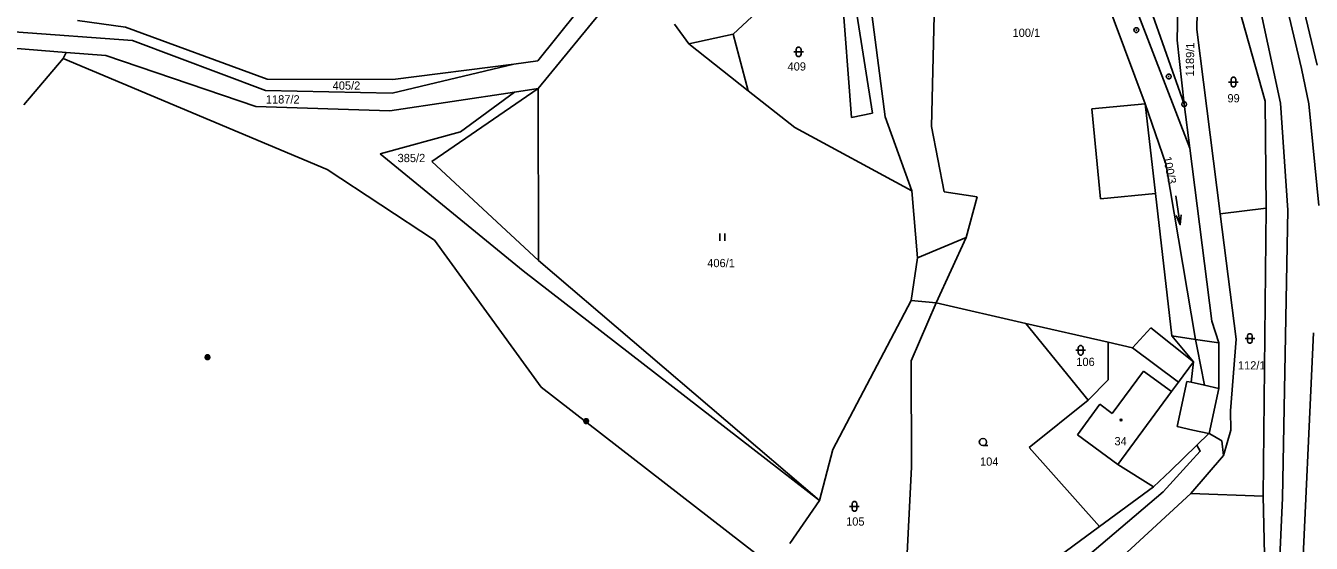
# Model space of a CAD drawing. Extents: x -694465 to -690527, y -983694 to -978978.
# Drawn here: x -692006.8 to -691742, y -981397.2 to -981290.7 of the extents above; entities that cross this region are included whole.
import ezdxf

# ---------------------------------------------------------------- set-up
doc = ezdxf.new("R2010")
doc.units = 0
for name, color, linetype in [('Vrstva 1', 7, 'Continuous'), ('Vrstva 18', 7, 'Continuous'), ('Vrstva 19', 7, 'Continuous'), ('Vrstva 24', 7, 'Continuous'), ('Vrstva 25', 7, 'Continuous'), ('Vrstva 26', 7, 'Continuous')]:
    doc.layers.add(name, color=color, linetype=linetype)

msp = doc.modelspace()

# ---------------------------------------------------------------- linework, layer by layer
at = {"layer": 'Vrstva 1'}
for p, q in [((-691776.25, -981306.75), (-691787.255, -981307.774)), ((-691787.255, -981307.774), (-691785.436, -981326.321)), ((-691785.436, -981326.321), (-691774.114, -981325.242))]:
    msp.add_line(p, q, dxfattribs=at)
for points in [[(-691785.16, -981228.61), (-691785.525, -981267.874), (-691767.061, -981315.908)], [(-691761.83, -981243.9), (-691748.36, -981306.64)], [(-691744.02, -981299.49), (-691757.35, -981243.26)], [(-691740.82, -981298.81), (-691752.16, -981251.44)], [(-691765.61, -981291.42), (-691765, -981258.38)], [(-691765, -981258.38), (-691751.54, -981306.19)], [(-691768.22, -981306.84), (-691782.77, -981265.6)], [(-691769.07, -981264.28), (-691769.67, -981293.61)], [(-691790.96, -981267.34), (-691776.25, -981306.75)], [(-691848.65, -981280.71), (-691861.13, -981292.42)], [(-691820.29, -981311.4), (-691819.5, -981279.84)], [(-691889.06, -981282.49), (-691901.32, -981297.91)], [(-691836.75, -981309.58), (-691838.7, -981283.39)], [(-691901.27, -981303.62), (-691886.54, -981285.61)], [(-691986.31, -981290.97), (-691996.173, -981289.613)], [(-691835.61, -981288.32), (-691832.41, -981308.69)], [(-691832.56, -981288.28), (-691829.83, -981309.41)], [(-692009.21, -981291.89), (-691984.81, -981293.73)], [(-691957.09, -981301.66), (-691986.31, -981290.97)], [(-691873.23, -981290.36), (-691870.23, -981294.4)], [(-691861.13, -981292.42), (-691870.23, -981294.4)], [(-691861.13, -981292.42), (-691858.01, -981304.069)], [(-691760.8, -981329.42), (-691765.61, -981291.42)], [(-691984.81, -981293.73), (-691957.44, -981303.97)], [(-691870.23, -981294.4), (-691858.01, -981304.069)], [(-691769.67, -981293.61), (-691768.22, -981306.84)], [(-692009.52, -981295.28), (-691998.477, -981296.148)], [(-692007.21, -981306.97), (-691999.11, -981297.43)], [(-691999.11, -981297.43), (-691998.477, -981296.148)], [(-691999.11, -981297.43), (-691944.73, -981320.3)], [(-691998.477, -981296.148), (-691990.3, -981296.79)], [(-691990.3, -981296.79), (-691959.45, -981307.31)], [(-691901.32, -981297.91), (-691906.27, -981298.55)], [(-691931.37, -981304.56), (-691906.27, -981298.55)], [(-691906.27, -981298.55), (-691931.23, -981301.77)], [(-691742.51, -981306.77), (-691744.02, -981299.49)], [(-691931.23, -981301.77), (-691957.09, -981301.66)], [(-691957.44, -981303.97), (-691931.37, -981304.56)], [(-691931.82, -981308.22), (-691906.15, -981304.35)], [(-691923.21, -981318.65), (-691901.27, -981303.62)], [(-691917.31, -981312.5), (-691906.15, -981304.35)], [(-691906.15, -981304.35), (-691901.27, -981303.62)], [(-691901.22, -981339.04), (-691901.27, -981303.62)], [(-691858.01, -981304.069), (-691848.43, -981311.65)], [(-691959.45, -981307.31), (-691931.82, -981308.22)], [(-691776.25, -981306.75), (-691771.994, -981319.137), (-691765.867, -981355.274)], [(-691776.25, -981306.75), (-691774.114, -981325.242)], [(-691768.22, -981306.84), (-691767.061, -981315.908)], [(-691751.54, -981306.19), (-691751.3, -981328.22)], [(-691748.36, -981306.64), (-691746.84, -981328.62)], [(-691740.463, -981327.666), (-691742.51, -981306.77)], [(-691832.41, -981308.69), (-691836.75, -981309.58)], [(-691829.83, -981309.41), (-691824.32, -981324.69)], [(-691933.85, -981317.05), (-691917.31, -981312.5)], [(-691848.43, -981311.65), (-691824.32, -981324.69)], [(-691817.67, -981324.9), (-691820.29, -981311.4)], [(-691767.061, -981315.908), (-691762.51, -981351.53)], [(-691904.38, -981341.12), (-691933.85, -981317.05)], [(-691901.22, -981339.04), (-691923.21, -981318.65)], [(-691944.73, -981320.3), (-691922.6, -981334.84)], [(-691824.32, -981324.69), (-691823.16, -981338.45)], [(-691810.85, -981325.92), (-691817.67, -981324.9)], [(-691813.15, -981334.3), (-691810.85, -981325.92)], [(-691774.114, -981325.242), (-691770.73, -981354.55)], [(-691760.8, -981329.42), (-691751.3, -981328.22)], [(-691757.54, -981355.19), (-691760.8, -981329.42)], [(-691751.3, -981328.22), (-691751.97, -981387.5)], [(-691746.84, -981328.62), (-691747.99, -981387.86)], [(-691922.6, -981334.84), (-691900.63, -981365.11)], [(-691823.16, -981338.45), (-691813.15, -981334.3)], [(-691813.15, -981334.3), (-691819.27, -981347.72)], [(-691843.31, -981388.41), (-691901.22, -981339.04)], [(-691824.45, -981347.24), (-691823.16, -981338.45)], [(-691843.31, -981388.41), (-691904.38, -981341.12)], [(-691824.45, -981347.24), (-691840.58, -981377.9)], [(-691824.46, -981359.69), (-691819.27, -981347.72)], [(-691819.27, -981347.72), (-691824.45, -981347.24)], [(-691800.81, -981351.95), (-691819.27, -981347.72)], [(-691783.84, -981355.84), (-691800.81, -981351.95)], [(-691800.81, -981351.95), (-691788.01, -981367.75)], [(-691778.828, -981356.991), (-691775.111, -981352.839)], [(-691766.27, -981359.85), (-691775.111, -981352.839)], [(-691762.51, -981351.53), (-691761.06, -981355.99)], [(-691783.85, -981363.56), (-691783.84, -981355.84)], [(-691778.83, -981356.99), (-691783.84, -981355.84)], [(-691770.73, -981354.55), (-691766.27, -981359.85)], [(-691765.867, -981355.274), (-691770.73, -981354.55)], [(-691761.06, -981355.99), (-691765.867, -981355.274)], [(-691765.867, -981355.274), (-691765.574, -981357.004), (-691764.039, -981364.68)], [(-691761.06, -981355.99), (-691761.05, -981365.33)], [(-691758.65, -981369.95), (-691757.54, -981355.19)], [(-691744.14, -981408.83), (-691741.58, -981353.92)], [(-691778.828, -981356.991), (-691778.83, -981356.99)], [(-691769.39, -981364.03), (-691778.828, -981356.991)], [(-691824.37, -981381.54), (-691824.46, -981359.69)], [(-691766.27, -981359.85), (-691769.39, -981364.03)], [(-691766.8, -981364.08), (-691766.27, -981359.85)], [(-691788.01, -981367.75), (-691783.85, -981363.56)], [(-691776.62, -981361.76), (-691783.04, -981370.49)], [(-691770.85, -981365.99), (-691776.62, -981361.76)], [(-691769.39, -981364.03), (-691770.85, -981365.99)], [(-691767.67, -981363.89), (-691769.69, -981373.21)], [(-691766.8, -981364.08), (-691767.67, -981363.89)], [(-691764.039, -981364.68), (-691766.8, -981364.08)], [(-691900.63, -981365.11), (-691849.91, -981404.43)], [(-691770.85, -981365.99), (-691781.9, -981381.02)], [(-691761.05, -981365.33), (-691764.039, -981364.68)], [(-691761.05, -981365.33), (-691763.057, -981374.624)], [(-691788.01, -981367.75), (-691800.14, -981377.49)], [(-691785.6, -981368.61), (-691790.22, -981374.91)], [(-691783.04, -981370.49), (-691785.6, -981368.61)], [(-691760.109, -981379.14), (-691758.629, -981373.924), (-691758.65, -981369.95)], [(-691766.41, -981373.92), (-691769.69, -981373.21)], [(-691763.122, -981374.627), (-691766.41, -981373.92)], [(-691765.605, -981377.042), (-691763.122, -981374.627)], [(-691763.06, -981374.64), (-691763.122, -981374.627)], [(-691763.057, -981374.624), (-691763.06, -981374.64)], [(-691761.958, -981375.272), (-691763.057, -981374.624)], [(-691790.22, -981374.91), (-691781.9, -981381.02)], [(-691771.02, -981382.31), (-691765.605, -981377.042)], [(-691767.048, -981380.601), (-691764.912, -981378.288), (-691765.605, -981377.042)], [(-691760.109, -981379.14), (-691760.461, -981376.154), (-691761.958, -981375.272)], [(-691840.58, -981377.9), (-691843.31, -981388.41)], [(-691800.14, -981377.49), (-691785.64, -981393.78)], [(-691766.86, -981386.95), (-691760.109, -981379.14)], [(-691826.081, -981415.657), (-691824.37, -981381.54)], [(-691781.9, -981381.02), (-691774.53, -981385.6)], [(-691774.53, -981385.6), (-691771.02, -981382.31)], [(-691767.048, -981380.601), (-691769.77, -981383.63)], [(-691769.77, -981383.63), (-691772.54, -981386.67)], [(-691772.54, -981386.67), (-691794.11, -981404.98)], [(-691787.92, -981406.39), (-691766.86, -981386.95)], [(-691774.53, -981385.6), (-691785.64, -981393.78)], [(-691766.86, -981386.95), (-691751.97, -981387.5)], [(-691751.97, -981387.5), (-691751.37, -981411.65)], [(-691747.99, -981387.86), (-691749.01, -981410.73)], [(-691849.42, -981397.25), (-691843.31, -981388.41)], [(-691785.64, -981393.78), (-691796.61, -981401.86)]]:
    msp.add_lwpolyline(points, dxfattribs=at)
at = {"layer": 'Vrstva 24'}
for points in [[(-691777.916, -981291.084), (-691777.666, -981291.266), (-691777.57, -981291.56), (-691777.666, -981291.854), (-691777.916, -981292.036), (-691778.224, -981292.036), (-691778.474, -981291.854), (-691778.57, -981291.56), (-691778.474, -981291.266), (-691778.224, -981291.084)], [(-691771.246, -981300.654), (-691770.996, -981300.836), (-691770.9, -981301.13), (-691770.996, -981301.424), (-691771.246, -981301.606), (-691771.554, -981301.606), (-691771.804, -981301.424), (-691771.9, -981301.13), (-691771.804, -981300.836), (-691771.554, -981300.654)], [(-691768.066, -981306.364), (-691767.816, -981306.546), (-691767.72, -981306.84), (-691767.816, -981307.134), (-691768.066, -981307.316), (-691768.374, -981307.316), (-691768.624, -981307.134), (-691768.72, -981306.84), (-691768.624, -981306.546), (-691768.374, -981306.364)]]:
    msp.add_lwpolyline(points, close=True, dxfattribs=at)
for points in [[(-691778.189, -981291.56), (-691777.95, -981291.56)], [(-691771.519, -981301.13), (-691771.28, -981301.13)], [(-691768.339, -981306.84), (-691768.1, -981306.84)]]:
    msp.add_lwpolyline(points, dxfattribs=at)
at = {"layer": 'Vrstva 25'}
for points in [[(-691848.13, -981295.55), (-691848.035, -981295.256), (-691847.785, -981295.074), (-691847.475, -981295.074), (-691847.225, -981295.256), (-691847.13, -981295.55), (-691847.13, -981296.55), (-691847.225, -981296.844), (-691847.475, -981297.026), (-691847.785, -981297.026), (-691848.035, -981296.844), (-691848.13, -981296.55)], [(-691758.57, -981301.76), (-691758.475, -981301.466), (-691758.225, -981301.284), (-691757.915, -981301.284), (-691757.665, -981301.466), (-691757.57, -981301.76), (-691757.57, -981302.76), (-691757.665, -981303.054), (-691757.915, -981303.236), (-691758.225, -981303.236), (-691758.475, -981303.054), (-691758.57, -981302.76)], [(-691755.18, -981354.55), (-691755.085, -981354.256), (-691754.835, -981354.074), (-691754.525, -981354.074), (-691754.275, -981354.256), (-691754.18, -981354.55), (-691754.18, -981355.55), (-691754.275, -981355.844), (-691754.525, -981356.026), (-691754.835, -981356.026), (-691755.085, -981355.844), (-691755.18, -981355.55)], [(-691790.04, -981356.99), (-691789.945, -981356.696), (-691789.695, -981356.514), (-691789.385, -981356.514), (-691789.135, -981356.696), (-691789.04, -981356.99), (-691789.04, -981357.99), (-691789.135, -981358.284), (-691789.385, -981358.466), (-691789.695, -981358.466), (-691789.945, -981358.284), (-691790.04, -981357.99)], [(-691781.133, -981371.708), (-691781.045, -981371.86), (-691781.133, -981372.012), (-691781.307, -981372.012), (-691781.395, -981371.86), (-691781.307, -981371.708)], [(-691836.63, -981389.13), (-691836.535, -981388.836), (-691836.285, -981388.654), (-691835.975, -981388.654), (-691835.725, -981388.836), (-691835.63, -981389.13), (-691835.63, -981390.13), (-691835.725, -981390.424), (-691835.975, -981390.606), (-691836.285, -981390.606), (-691836.535, -981390.424), (-691836.63, -981390.13)]]:
    msp.add_lwpolyline(points, close=True, dxfattribs=at)
for points in [[(-691848.63, -981296.05), (-691846.63, -981296.05)], [(-691759.07, -981302.26), (-691757.07, -981302.26)], [(-691769.94, -981325.714), (-691769.04, -981331.646)], [(-691768.846, -981329.594), (-691769.04, -981331.646), (-691769.834, -981329.744)], [(-691863.84, -981333.48), (-691863.84, -981334.98)], [(-691862.84, -981334.98), (-691862.84, -981333.48)], [(-691755.68, -981355.05), (-691753.68, -981355.05)], [(-691790.54, -981357.49), (-691788.54, -981357.49)], [(-691809.68, -981377.13), (-691810.055, -981377.029), (-691810.329, -981376.755), (-691810.43, -981376.38), (-691810.329, -981376.005), (-691810.055, -981375.731), (-691809.68, -981375.63), (-691809.305, -981375.731), (-691809.031, -981376.005), (-691808.93, -981376.38), (-691809.031, -981376.755), (-691809.305, -981377.029), (-691809.68, -981377.13), (-691808.68, -981377.131)], [(-691837.13, -981389.63), (-691835.13, -981389.63)]]:
    msp.add_lwpolyline(points, dxfattribs=at)
at = {"layer": 'Vrstva 26'}
for points in [[(-691969.545, -981358.454), (-691969.235, -981358.454), (-691968.985, -981358.636), (-691968.89, -981358.93), (-691968.985, -981359.224), (-691969.235, -981359.406), (-691969.545, -981359.406), (-691969.795, -981359.224), (-691969.89, -981358.93), (-691969.795, -981358.636), (-691969.545, -981358.454), (-691969.51, -981358.49), (-691969.27, -981358.49), (-691969.11, -981358.57), (-691969.67, -981358.57), (-691969.75, -981358.65), (-691969.03, -981358.65), (-691969.03, -981358.73), (-691969.75, -981358.73), (-691969.792, -981358.81), (-691968.99, -981358.811), (-691968.95, -981358.89), (-691969.83, -981358.89), (-691969.83, -981358.97), (-691968.95, -981358.97), (-691968.981, -981359.049), (-691969.795, -981359.049), (-691969.789, -981359.13), (-691968.981, -981359.13), (-691969.03, -981359.21), (-691969.75, -981359.21), (-691969.67, -981359.29), (-691969.11, -981359.29), (-691969.218, -981359.369), (-691969.558, -981359.369)], [(-691891.535, -981371.584), (-691891.225, -981371.584), (-691890.975, -981371.766), (-691890.88, -981372.06), (-691890.975, -981372.354), (-691891.225, -981372.536), (-691891.535, -981372.536), (-691891.785, -981372.354), (-691891.88, -981372.06), (-691891.785, -981371.766), (-691891.535, -981371.584), (-691891.5, -981371.62), (-691891.26, -981371.62), (-691891.1, -981371.7), (-691891.66, -981371.7), (-691891.74, -981371.78), (-691891.02, -981371.78), (-691891.02, -981371.86), (-691891.74, -981371.86), (-691891.782, -981371.94), (-691890.98, -981371.941), (-691890.94, -981372.02), (-691891.82, -981372.02), (-691891.82, -981372.1), (-691890.94, -981372.1), (-691890.971, -981372.179), (-691891.785, -981372.179), (-691891.779, -981372.26), (-691890.971, -981372.26), (-691891.02, -981372.34), (-691891.74, -981372.34), (-691891.66, -981372.42), (-691891.1, -981372.42), (-691891.208, -981372.499), (-691891.548, -981372.499)]]:
    msp.add_lwpolyline(points, dxfattribs=at)

# ---------------------------------------------------------------- texts
at = {"layer": 'Vrstva 18'}
for s, p in [('100/1', (-691803.567, -981292.97)), ('409', (-691849.911, -981299.9)), ('405/2', (-691943.613, -981303.84)), ('1187/2', (-691957.367, -981306.68)), ('99', (-691759.305, -981306.45)), ('385/2', (-691930.233, -981318.75)), ('406/1', (-691866.452, -981340.38)), ('106', (-691790.437, -981360.73)), ('112/1', (-691757.143, -981361.45)), ('104', (-691810.267, -981381.26)), ('105', (-691837.85, -981393.6))]:
    msp.add_text(s, height=1.7, dxfattribs=at).set_placement(p)
for s, rotation, p in [('1189/1', 89.09494, (-691766.229, -981301.095)), ('100/3', 281.32228, (-691772.563, -981317.767))]:
    msp.add_text(s, height=1.7, rotation=rotation, dxfattribs=at).set_placement(p)
at = {"layer": 'Vrstva 19'}
msp.add_text('34', height=1.7, dxfattribs=at).set_placement((-691782.572, -981377.06))

doc.saveas('drawing.dxf')
